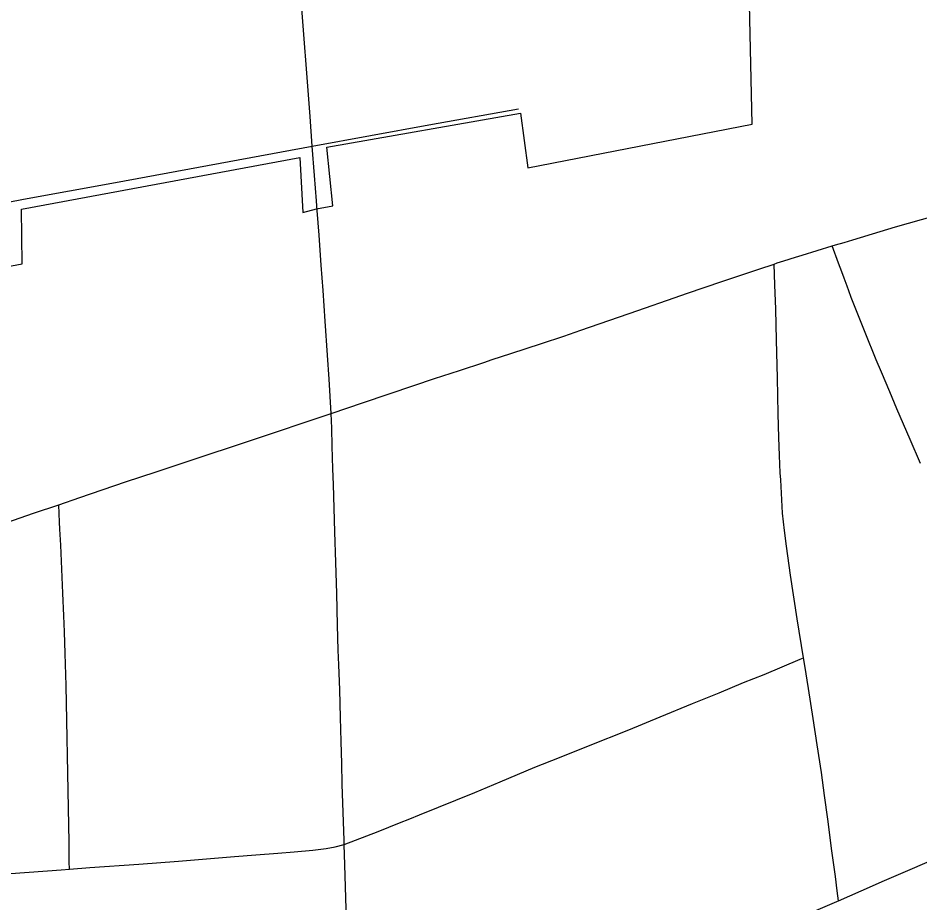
# Model space of a CAD drawing. Extents: x 0 to 34, y 0 to 22.
# Drawn here: x 3.4762 to 3.632, y 15.9669 to 16.1197 of the extents above; entities that cross this region are included whole.
import ezdxf

# ---------------------------------------------------------------- set-up
doc = ezdxf.new("R2010")
doc.units = 0
for name, color, linetype in [('GM_X_City_Street', 7, 'Continuous'), ('GM_X_Corporation', 7, 'Continuous'), ('GM_X_County_Road', 7, 'Continuous'), ('GM_X_Township_Road', 7, 'Continuous')]:
    doc.layers.add(name, color=color, linetype=linetype)

msp = doc.modelspace()

# ---------------------------------------------------------------- linework, layer by layer
at = {"layer": 'GM_X_City_Street'}
for points in [[(3.63212, 16.04284), (3.63035, 16.04695), (3.62804, 16.05227), (3.6268, 16.05521), (3.62541, 16.05856), (3.62448, 16.06073), (3.62258, 16.06546), (3.62154, 16.06805), (3.62017, 16.0715), (3.61976, 16.07263), (3.61943, 16.07345), (3.61893, 16.0748), (3.61852, 16.07589), (3.61798, 16.0774), (3.61689, 16.08038)], [(3.61796, 15.96731), (3.61773, 15.96904), (3.61742, 15.97149), (3.61682, 15.97594), (3.6161, 15.9814), (3.61555, 15.98549), (3.615, 15.98944), (3.61428, 15.99425), (3.61359, 15.9988), (3.61277, 16.00393), (3.61213, 16.00793), (3.61191, 16.00927), (3.61082, 16.01597), (3.60968, 16.02351), (3.60895, 16.02855), (3.60863, 16.03123), (3.60831, 16.03423), (3.60799, 16.03999), (3.6079, 16.04121), (3.60776, 16.04418), (3.60763, 16.04732), (3.60754, 16.0514), (3.6074, 16.05763), (3.60726, 16.06413), (3.60712, 16.06944), (3.60698, 16.07367), (3.60686, 16.07726)], [(3.53314, 15.95833), (3.53267, 15.97353), (3.53257, 15.97703), (3.53255, 15.97769), (3.53224, 15.98745), (3.53216, 15.99101), (3.53207, 15.99482), (3.53195, 15.99894), (3.53179, 16.00375), (3.53166, 16.00807), (3.53155, 16.01058), (3.53144, 16.01488), (3.53129, 16.02038), (3.53112, 16.02574), (3.53095, 16.031), (3.5307, 16.03918), (3.5306, 16.04188), (3.53051, 16.04582), (3.53044, 16.0489), (3.53033, 16.05147)], [(3.4851, 15.97277), (3.48508, 15.97404), (3.48504, 15.97745), (3.48495, 15.98328), (3.48456, 16.00445), (3.48439, 16.01003), (3.48427, 16.01375), (3.48415, 16.0165), (3.48399, 16.02043), (3.4836, 16.02873), (3.48347, 16.03148), (3.48342, 16.03266), (3.48328, 16.0357)], [(3.47499, 15.97203), (3.48366, 15.97266), (3.4851, 15.97277), (3.48862, 15.97303), (3.49709, 15.97361), (3.50395, 15.97413), (3.51364, 15.97492), (3.51733, 15.97524), (3.52108, 15.97552), (3.52393, 15.97575), (3.52716, 15.97606), (3.52943, 15.97635), (3.53104, 15.97662), (3.53257, 15.97703), (3.53843, 15.97929), (3.54213, 15.98078), (3.5439, 15.98145), (3.5456, 15.98216), (3.55511, 15.98602), (3.55951, 15.98783), (3.56553, 15.99036), (3.56975, 15.99202), (3.5748, 15.99408), (3.58173, 15.99684), (3.58715, 15.99905), (3.59275, 16.00134), (3.59735, 16.00323), (3.60152, 16.00497), (3.60511, 16.0064), (3.61131, 16.00902), (3.61191, 16.00927)], [(3.61281, 15.96509), (3.61767, 15.96718), (3.61796, 15.96731), (3.62187, 15.96904), (3.62593, 15.97081), (3.63035, 15.97271), (3.63578, 15.97505)]]:
    msp.add_lwpolyline(points, dxfattribs=at)
at = {"layer": 'GM_X_Corporation'}
msp.add_lwpolyline([(3.29236, 15.99423), (3.32749, 15.99448), (3.35149, 15.99487), (3.35655, 15.99538), (3.3565, 15.99781), (3.35482, 16.05458), (3.47696, 16.07728), (3.4768, 16.08671), (3.52492, 16.09565), (3.52542, 16.08618), (3.5278, 16.08678), (3.5306, 16.08732), (3.52957, 16.09742), (3.56301, 16.10332), (3.56431, 16.09388), (3.60307, 16.10143), (3.60137, 16.17661)], dxfattribs=at)
at = {"layer": 'GM_X_County_Road'}
for points in [[(3.61689, 16.08038), (3.61745, 16.08055), (3.61893, 16.081), (3.62041, 16.08146), (3.62515, 16.08288), (3.62783, 16.08366), (3.63231, 16.08495), (3.63918, 16.08689), (3.64197, 16.08771)], [(3.60686, 16.07726), (3.60738, 16.07744), (3.60854, 16.07782), (3.61055, 16.07843), (3.61168, 16.07879), (3.61425, 16.07957), (3.61689, 16.08038)], [(3.53033, 16.05147), (3.53591, 16.05335), (3.54462, 16.05631), (3.54818, 16.05749), (3.55246, 16.0589), (3.55667, 16.06026), (3.55814, 16.06075), (3.56136, 16.06183), (3.56666, 16.06355), (3.57049, 16.06482), (3.57342, 16.06583), (3.5833, 16.06924), (3.58958, 16.07142), (3.5919, 16.07225), (3.59778, 16.07425), (3.60419, 16.07638), (3.60686, 16.07726)], [(3.48328, 16.0357), (3.48691, 16.03694), (3.49479, 16.03962), (3.50008, 16.04135), (3.50478, 16.0429), (3.51745, 16.04714), (3.52911, 16.05107), (3.53033, 16.05147)], [(3.44676, 16.0234), (3.45015, 16.02455), (3.45335, 16.02561), (3.45508, 16.0262), (3.45938, 16.02769), (3.46531, 16.02967), (3.46762, 16.03044), (3.4697, 16.03115), (3.47341, 16.03239), (3.47542, 16.03304), (3.4789, 16.03424), (3.48328, 16.0357)]]:
    msp.add_lwpolyline(points, dxfattribs=at)
at = {"layer": 'GM_X_Township_Road'}
for points in [[(3.52703, 16.09759), (3.52668, 16.10271), (3.52334, 16.14609), (3.52259, 16.15477), (3.52186, 16.1622), (3.52132, 16.16836), (3.52114, 16.17183), (3.52109, 16.17499), (3.52104, 16.17775), (3.52114, 16.18157), (3.52128, 16.18449), (3.5216, 16.18865), (3.52231, 16.19602)], [(3.52703, 16.09759), (3.54717, 16.10127), (3.5627, 16.10405)], [(3.37102, 16.06863), (3.38697, 16.0716), (3.40136, 16.07427), (3.42616, 16.0789), (3.44721, 16.08288), (3.46157, 16.08548), (3.4689, 16.08683), (3.47715, 16.08843), (3.49307, 16.09135), (3.52703, 16.09759)], [(3.52791, 16.0865), (3.52778, 16.08817), (3.52743, 16.09253), (3.52703, 16.09759)], [(3.53033, 16.05147), (3.52996, 16.05739), (3.52968, 16.06153), (3.52929, 16.0674), (3.52892, 16.0727), (3.52861, 16.07708), (3.52825, 16.08224), (3.52808, 16.08436), (3.52791, 16.0865)]]:
    msp.add_lwpolyline(points, dxfattribs=at)

doc.saveas('drawing.dxf')
